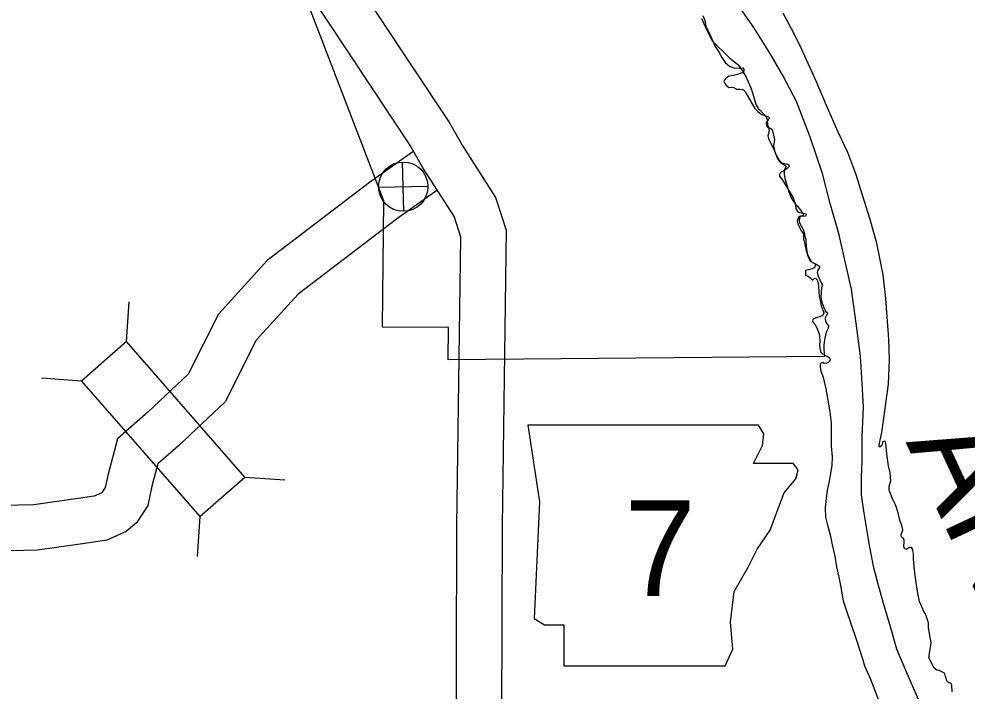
# Model space of a CAD drawing. Extents: x 1374139 to 1377472, y 1168351 to 1170484.
# Drawn here: x 1374476.3 to 1374538.9, y 1169887.5 to 1169931.9 of the extents above; entities that cross this region are included whole.
import ezdxf

# ---------------------------------------------------------------- set-up
doc = ezdxf.new("R2010")
doc.units = 0
doc.layers.add('Default', color=7, linetype='Continuous')

msp = doc.modelspace()

# ---------------------------------------------------------------- linework, layer by layer
at = {"layer": 'Default'}
for p, q in [((1374501.737, 1169919.19), (1374501.662, 1169922.445)), ((1374500.073, 1169920.78), (1374503.327, 1169920.855)), ((1374483.438, 1169910.588), (1374483.615, 1169913.222)), ((1374480.456, 1169907.983), (1374477.822, 1169908.16)), ((1374491.256, 1169901.643), (1374493.89, 1169901.466)), ((1374488.274, 1169899.037), (1374488.097, 1169896.403))]:
    msp.add_line(p, q, dxfattribs=at)
for points in [[(1374493.218, 1169942.434), (1374495.125, 1169939.557), (1374504.745, 1169925.023), (1374505.626, 1169923.496), (1374507.799, 1169920.103), (1374508.484, 1169917.936), (1374508.224, 1169898.406), (1374508.174, 1169879.499), (1374505.613, 1169874.104), (1374505.109, 1169872.854), (1374505.142, 1169872.731)], [(1374490.718, 1169940.777), (1374492.624, 1169937.9), (1374502.193, 1169923.444), (1374503.062, 1169921.937), (1374505.059, 1169918.82), (1374505.477, 1169917.493), (1374505.224, 1169898.43), (1374505.176, 1169880.179), (1374502.865, 1169875.309), (1374501.954, 1169873.05), (1374502.333, 1169871.618), (1374505.185, 1169861.709), (1374506.126, 1169859.571), (1374508.556, 1169845.287), (1374508.559, 1169844.819)], [(1374500.411, 1169919.886), (1374493.597, 1169937.636)], [(1374535.952, 1169886.402), (1374534.933, 1169888.704), (1374534.287, 1169890.283), (1374533.869, 1169891.759), (1374533.432, 1169893.235), (1374533.044, 1169894.571), (1374532.753, 1169895.655), (1374532.494, 1169897.01), (1374532.123, 1169899.258), (1374531.943, 1169900.471), (1374531.953, 1169901.664), (1374531.981, 1169902.695), (1374531.994, 1169904.298), (1374532.07, 1169906.252), (1374531.992, 1169907.825), (1374531.887, 1169909.62), (1374531.595, 1169911.796), (1374531.284, 1169914.043), (1374530.85, 1169915.961), (1374530.464, 1169917.637), (1374529.882, 1169919.696), (1374529.379, 1169921.684), (1374528.54, 1169924.155), (1374527.66, 1169926.437), (1374526.736, 1169928.198), (1374525.949, 1169929.567), (1374524.845, 1169931.319), (1374523.848, 1169932.73)], [(1374521.474, 1169932.121), (1374521.603, 1169931.782), (1374521.673, 1169931.423), (1374521.892, 1169930.985), (1374522.288, 1169930.062)], [(1374534.567, 1169897.795), (1374534.588, 1169897.915), (1374534.679, 1169898.135), (1374534.612, 1169898.466), (1374534.504, 1169898.727), (1374534.426, 1169898.968), (1374534.359, 1169899.28), (1374534.213, 1169899.752), (1374534.017, 1169900.164), (1374533.811, 1169900.657), (1374533.772, 1169900.777), (1374533.773, 1169900.807), (1374533.774, 1169901.038), (1374533.846, 1169901.248), (1374533.877, 1169901.358), (1374533.841, 1169901.909), (1374533.725, 1169902.391), (1374533.612, 1169903.163), (1374533.576, 1169903.655), (1374533.567, 1169903.765), (1374533.558, 1169903.865), (1374533.538, 1169903.945), (1374533.499, 1169903.986), (1374533.439, 1169904.016), (1374533.329, 1169903.967), (1374533.328, 1169903.897), (1374533.317, 1169903.797), (1374533.267, 1169903.697), (1374533.186, 1169903.628), (1374533.146, 1169903.628), (1374533.107, 1169903.648), (1374533.139, 1169903.909), (1374533.18, 1169904.079), (1374533.294, 1169904.589), (1374533.431, 1169905.539), (1374533.549, 1169906.49), (1374533.719, 1169907.781), (1374533.802, 1169909.384), (1374533.743, 1169910.747), (1374533.635, 1169912.221), (1374533.545, 1169913.434), (1374533.368, 1169914.998), (1374532.965, 1169917.086), (1374532.529, 1169918.642), (1374532.139, 1169919.848), (1374531.565, 1169921.666), (1374531.047, 1169923.063), (1374530.409, 1169924.421), (1374529.645, 1169926.18), (1374528.979, 1169927.749), (1374528.321, 1169929.197), (1374527.89, 1169930.122), (1374527.33, 1169931.229), (1374526.779, 1169932.265)], [(1374534.567, 1169897.795), (1374534.588, 1169897.915), (1374534.679, 1169898.135), (1374534.612, 1169898.466), (1374534.504, 1169898.727), (1374534.426, 1169898.968), (1374534.359, 1169899.28), (1374534.213, 1169899.752), (1374534.017, 1169900.164), (1374533.811, 1169900.657), (1374533.772, 1169900.777), (1374533.773, 1169900.807), (1374533.774, 1169901.038), (1374533.846, 1169901.248), (1374533.877, 1169901.358), (1374533.841, 1169901.909), (1374533.725, 1169902.391), (1374533.612, 1169903.163), (1374533.576, 1169903.655), (1374533.567, 1169903.765), (1374533.558, 1169903.865), (1374533.538, 1169903.945), (1374533.499, 1169903.986), (1374533.439, 1169904.016), (1374533.329, 1169903.967), (1374533.328, 1169903.897), (1374533.317, 1169903.797), (1374533.267, 1169903.697), (1374533.186, 1169903.628), (1374533.146, 1169903.628), (1374533.107, 1169903.648), (1374533.139, 1169903.909), (1374533.18, 1169904.079), (1374533.294, 1169904.589), (1374533.431, 1169905.539), (1374533.549, 1169906.49), (1374533.719, 1169907.781), (1374533.802, 1169909.384), (1374533.743, 1169910.747), (1374533.635, 1169912.221), (1374533.545, 1169913.434), (1374533.368, 1169914.998), (1374532.965, 1169917.086), (1374532.529, 1169918.642), (1374532.139, 1169919.848), (1374531.565, 1169921.666), (1374531.047, 1169923.063), (1374530.409, 1169924.421), (1374529.645, 1169926.18), (1374528.979, 1169927.749), (1374528.321, 1169929.197), (1374527.89, 1169930.122), (1374527.33, 1169931.229), (1374526.779, 1169932.265)], [(1374521.396, 1169931.918), (1374521.681, 1169931.304), (1374521.936, 1169930.751), (1374522.083, 1169930.449), (1374522.37, 1169930.166), (1374522.935, 1169929.631), (1374523.222, 1169929.338), (1374523.48, 1169929.126), (1374523.629, 1169929.024), (1374523.817, 1169928.872), (1374523.965, 1169928.671), (1374524.32, 1169928.087), (1374524.643, 1169927.353), (1374524.77, 1169926.951), (1374524.896, 1169926.489), (1374525.003, 1169926.198), (1374525.151, 1169925.946), (1374525.28, 1169925.855), (1374525.626, 1169925.461), (1374525.656, 1169925.421), (1374525.714, 1169925.24), (1374525.752, 1169924.919), (1374525.81, 1169924.728), (1374525.848, 1169924.497), (1374525.756, 1169924.178), (1374525.804, 1169923.987), (1374525.952, 1169923.715), (1374526.079, 1169923.464), (1374526.207, 1169923.192), (1374526.314, 1169922.901), (1374526.412, 1169922.659), (1374526.531, 1169922.468), (1374526.61, 1169922.397), (1374526.709, 1169922.346), (1374526.947, 1169922.184), (1374526.947, 1169922.114), (1374526.896, 1169921.984), (1374526.845, 1169921.834), (1374526.833, 1169921.644), (1374526.891, 1169921.363), (1374527.047, 1169920.851), (1374527.143, 1169920.479), (1374527.29, 1169920.117), (1374527.408, 1169919.896), (1374527.606, 1169919.624), (1374527.725, 1169919.523), (1374527.932, 1169919.26), (1374527.981, 1169919.17), (1374528.021, 1169919.099), (1374528.07, 1169919.049), (1374528.129, 1169918.958)], [(1374521.396, 1169931.918), (1374521.681, 1169931.304), (1374521.936, 1169930.751), (1374522.083, 1169930.449), (1374522.37, 1169930.166), (1374522.935, 1169929.631), (1374523.222, 1169929.338), (1374523.48, 1169929.126), (1374523.629, 1169929.024), (1374523.817, 1169928.872), (1374523.965, 1169928.671), (1374524.32, 1169928.087), (1374524.643, 1169927.353), (1374524.77, 1169926.951), (1374524.896, 1169926.489), (1374525.003, 1169926.198), (1374525.151, 1169925.946), (1374525.28, 1169925.855), (1374525.626, 1169925.461), (1374525.656, 1169925.421), (1374525.714, 1169925.24), (1374525.752, 1169924.919), (1374525.81, 1169924.728), (1374525.848, 1169924.497), (1374525.756, 1169924.178), (1374525.804, 1169923.987), (1374525.952, 1169923.715), (1374526.079, 1169923.464), (1374526.207, 1169923.192), (1374526.314, 1169922.901), (1374526.412, 1169922.659), (1374526.531, 1169922.468), (1374526.61, 1169922.397), (1374526.709, 1169922.346), (1374526.947, 1169922.184), (1374526.947, 1169922.114), (1374526.896, 1169921.984), (1374526.845, 1169921.834), (1374526.833, 1169921.644), (1374526.891, 1169921.363), (1374527.047, 1169920.851), (1374527.143, 1169920.479), (1374527.29, 1169920.117), (1374527.408, 1169919.896), (1374527.606, 1169919.624), (1374527.725, 1169919.523), (1374527.932, 1169919.26), (1374527.981, 1169919.17), (1374528.021, 1169919.099), (1374528.07, 1169919.049), (1374528.129, 1169918.958)], [(1374522.288, 1169930.062), (1374522.544, 1169929.68), (1374522.739, 1169929.34), (1374522.958, 1169929.011), (1374523.237, 1169928.782), (1374523.516, 1169928.662), (1374523.875, 1169928.642), (1374524.104, 1169928.662), (1374524.184, 1169928.582), (1374524.174, 1169928.463), (1374524.064, 1169928.333), (1374523.805, 1169928.243), (1374523.496, 1169928.154), (1374523.187, 1169928.124), (1374522.968, 1169927.934), (1374522.898, 1169927.845), (1374522.859, 1169927.765), (1374522.938, 1169927.605), (1374523.038, 1169927.496), (1374523.187, 1169927.376), (1374523.436, 1169927.386), (1374523.566, 1169927.346), (1374523.705, 1169927.266), (1374523.925, 1169927.246), (1374524.084, 1169927.236), (1374524.164, 1169927.207), (1374524.273, 1169927.097), (1374524.423, 1169926.808), (1374524.901, 1169925.98), (1374525.13, 1169925.751), (1374525.379, 1169925.582), (1374525.678, 1169925.482), (1374525.817, 1169925.422), (1374525.847, 1169925.332), (1374525.777, 1169925.213), (1374525.658, 1169925.053), (1374525.678, 1169924.864), (1374525.738, 1169924.744), (1374525.827, 1169924.724), (1374525.967, 1169924.664), (1374526.066, 1169924.495), (1374526.206, 1169923.927), (1374526.146, 1169923.488), (1374526.256, 1169923.039), (1374526.515, 1169922.561), (1374526.684, 1169922.391), (1374527.072, 1169922.312), (1374527.162, 1169922.262), (1374527.172, 1169922.142), (1374527.023, 1169921.993), (1374526.823, 1169921.873), (1374526.604, 1169921.763), (1374526.544, 1169921.624), (1374526.535, 1169921.504), (1374526.774, 1169921.185), (1374527.431, 1169920.079), (1374527.6, 1169919.62), (1374527.62, 1169919.381), (1374527.74, 1169919.151), (1374527.85, 1169919.112), (1374528.109, 1169919.072), (1374528.278, 1169919.022), (1374528.288, 1169918.952), (1374528.258, 1169918.862), (1374528.138, 1169918.842), (1374527.899, 1169918.872), (1374527.78, 1169918.773), (1374527.71, 1169918.563), (1374527.74, 1169918.364), (1374527.909, 1169918.025), (1374527.969, 1169917.895), (1374528.118, 1169917.706), (1374528.128, 1169917.367), (1374528.288, 1169916.609), (1374528.397, 1169916.24), (1374528.547, 1169915.951), (1374528.766, 1169915.792), (1374528.945, 1169915.702), (1374529.174, 1169915.563), (1374529.184, 1169915.473), (1374529.045, 1169915.253)], [(1374502.323, 1169923.12), (1374499.47, 1169921.09), (1374492.725, 1169915.946), (1374489.505, 1169912.398), (1374487.513, 1169908.434), (1374484.848, 1169905.924), (1374482.836, 1169904.166), (1374482.201, 1169901.734), (1374482.025, 1169900.942), (1374481.813, 1169900.617), (1374481.804, 1169900.609), (1374481.29, 1169900.381), (1374479.932, 1169900.176), (1374477.32, 1169899.798), (1374473.2, 1169899.708)], [(1374503.915, 1169920.57), (1374501.25, 1169918.675), (1374494.762, 1169913.727), (1374492.002, 1169910.685), (1374489.955, 1169906.613), (1374486.864, 1169903.702), (1374485.506, 1169902.514), (1374485.117, 1169901.028), (1374484.835, 1169899.762), (1374484.091, 1169898.616), (1374483.418, 1169898.042), (1374482.137, 1169897.475), (1374480.371, 1169897.208), (1374477.569, 1169896.803), (1374473.839, 1169896.721)], [(1374500.339, 1169911.538), (1374500.411, 1169919.886)], [(1374528.129, 1169918.958), (1374528.099, 1169918.908), (1374527.969, 1169918.879), (1374527.888, 1169918.8), (1374527.858, 1169918.71), (1374527.837, 1169918.61), (1374527.856, 1169918.439), (1374528.062, 1169918.077), (1374528.131, 1169917.876), (1374528.179, 1169917.675), (1374528.208, 1169917.555), (1374528.237, 1169917.454), (1374528.266, 1169917.344), (1374528.275, 1169917.224), (1374528.292, 1169916.903), (1374528.311, 1169916.682), (1374528.358, 1169916.401), (1374528.427, 1169916.261), (1374528.506, 1169916.1), (1374528.614, 1169915.888), (1374528.673, 1169915.848), (1374528.743, 1169915.787), (1374528.842, 1169915.756), (1374528.881, 1169915.666), (1374528.891, 1169915.616), (1374528.87, 1169915.516), (1374528.83, 1169915.456), (1374528.69, 1169915.397), (1374528.249, 1169915.28), (1374528.247, 1169914.969), (1374528.356, 1169914.939), (1374528.426, 1169914.908), (1374528.535, 1169914.817), (1374528.575, 1169914.766), (1374528.684, 1169914.675), (1374528.734, 1169914.675), (1374528.784, 1169914.705), (1374528.834, 1169914.744), (1374528.904, 1169914.774), (1374528.944, 1169914.743), (1374529.023, 1169914.663), (1374529.052, 1169914.582), (1374529.091, 1169914.472), (1374529.119, 1169914.201), (1374529.127, 1169913.94), (1374529.164, 1169913.559), (1374529.212, 1169913.298), (1374529.289, 1169912.957), (1374529.367, 1169912.726), (1374529.406, 1169912.636), (1374529.455, 1169912.525), (1374529.455, 1169912.475), (1374529.424, 1169912.355), (1374529.343, 1169912.285), (1374528.853, 1169912.119), (1374528.753, 1169912.07), (1374528.712, 1169911.97), (1374528.751, 1169911.839), (1374528.87, 1169911.728), (1374528.988, 1169911.537), (1374529.164, 1169911.105), (1374529.183, 1169910.934), (1374529.2, 1169910.603), (1374529.178, 1169910.383), (1374529.196, 1169910.162), (1374529.235, 1169909.962), (1374529.254, 1169909.891), (1374529.393, 1169909.75), (1374529.562, 1169909.659), (1374529.731, 1169909.597), (1374529.84, 1169909.516), (1374529.869, 1169909.436), (1374529.858, 1169909.335), (1374529.788, 1169909.256), (1374529.718, 1169909.186), (1374529.657, 1169909.167), (1374529.478, 1169909.148), (1374529.388, 1169909.199), (1374529.248, 1169909.15), (1374529.228, 1169909.09), (1374529.217, 1169909.04), (1374529.226, 1169908.92), (1374529.264, 1169908.629), (1374529.42, 1169908.237), (1374529.604, 1169907.474), (1374529.813, 1169906.22), (1374529.89, 1169905.778), (1374529.945, 1169905.207), (1374529.953, 1169903.674), (1374530.007, 1169902.972), (1374529.982, 1169902.401), (1374529.887, 1169901.76), (1374529.804, 1169901.37), (1374529.68, 1169900.76), (1374529.616, 1169900.25), (1374529.551, 1169899.609), (1374529.576, 1169898.987), (1374529.682, 1169898.546), (1374529.876, 1169897.833), (1374530.02, 1169897.17), (1374530.184, 1169896.417)], [(1374528.129, 1169918.958), (1374528.099, 1169918.908), (1374527.969, 1169918.879), (1374527.888, 1169918.8), (1374527.858, 1169918.71), (1374527.837, 1169918.61), (1374527.856, 1169918.439), (1374528.062, 1169918.077), (1374528.131, 1169917.876), (1374528.179, 1169917.675), (1374528.208, 1169917.555), (1374528.237, 1169917.454), (1374528.266, 1169917.344), (1374528.275, 1169917.224), (1374528.292, 1169916.903), (1374528.311, 1169916.682), (1374528.358, 1169916.401), (1374528.427, 1169916.261), (1374528.506, 1169916.1), (1374528.614, 1169915.888), (1374528.673, 1169915.848), (1374528.743, 1169915.787), (1374528.842, 1169915.756), (1374528.881, 1169915.666), (1374528.891, 1169915.616), (1374528.87, 1169915.516), (1374528.83, 1169915.456), (1374528.69, 1169915.397), (1374528.249, 1169915.28), (1374528.247, 1169914.969), (1374528.356, 1169914.939), (1374528.426, 1169914.908), (1374528.535, 1169914.817), (1374528.575, 1169914.766), (1374528.684, 1169914.675), (1374528.734, 1169914.675), (1374528.784, 1169914.705), (1374528.834, 1169914.744), (1374528.904, 1169914.774), (1374528.944, 1169914.743), (1374529.023, 1169914.663), (1374529.052, 1169914.582), (1374529.091, 1169914.472), (1374529.119, 1169914.201), (1374529.127, 1169913.94), (1374529.164, 1169913.559), (1374529.212, 1169913.298), (1374529.289, 1169912.957), (1374529.367, 1169912.726), (1374529.406, 1169912.636), (1374529.455, 1169912.525), (1374529.455, 1169912.475), (1374529.424, 1169912.355), (1374529.343, 1169912.285), (1374528.853, 1169912.119), (1374528.753, 1169912.07), (1374528.712, 1169911.97), (1374528.751, 1169911.839), (1374528.87, 1169911.728), (1374528.988, 1169911.537), (1374529.164, 1169911.105), (1374529.183, 1169910.934), (1374529.2, 1169910.603), (1374529.178, 1169910.383), (1374529.196, 1169910.162), (1374529.235, 1169909.962), (1374529.254, 1169909.891), (1374529.393, 1169909.75), (1374529.562, 1169909.659), (1374529.731, 1169909.597), (1374529.84, 1169909.516), (1374529.869, 1169909.436), (1374529.858, 1169909.335), (1374529.788, 1169909.256), (1374529.718, 1169909.186), (1374529.657, 1169909.167), (1374529.478, 1169909.148), (1374529.388, 1169909.199), (1374529.248, 1169909.15), (1374529.228, 1169909.09), (1374529.217, 1169909.04), (1374529.226, 1169908.92), (1374529.264, 1169908.629), (1374529.42, 1169908.237), (1374529.604, 1169907.474), (1374529.813, 1169906.22), (1374529.89, 1169905.778), (1374529.945, 1169905.207), (1374529.953, 1169903.674), (1374530.007, 1169902.972), (1374529.982, 1169902.401), (1374529.887, 1169901.76), (1374529.804, 1169901.37), (1374529.68, 1169900.76), (1374529.616, 1169900.25), (1374529.551, 1169899.609), (1374529.576, 1169898.987), (1374529.682, 1169898.546), (1374529.876, 1169897.833), (1374530.02, 1169897.17), (1374530.184, 1169896.417)], [(1374529.045, 1169915.253), (1374529.025, 1169915.154), (1374529.095, 1169914.934), (1374529.234, 1169914.546), (1374529.364, 1169914.316), (1374529.314, 1169914.137), (1374529.264, 1169913.509), (1374529.324, 1169913.19), (1374529.453, 1169912.841), (1374529.573, 1169912.592), (1374529.702, 1169912.492), (1374529.692, 1169912.392), (1374529.583, 1169912.233), (1374529.553, 1169912.123), (1374529.563, 1169911.904), (1374529.643, 1169911.794), (1374529.762, 1169911.635), (1374529.752, 1169911.475), (1374529.623, 1169911.206), (1374529.523, 1169910.817), (1374529.493, 1169910.538), (1374529.463, 1169910.339), (1374529.453, 1169910.06), (1374529.501, 1169909.606)], [(1374504.688, 1169911.507), (1374500.339, 1169911.538)], [(1374504.675, 1169909.389), (1374504.688, 1169911.507)], [(1374529.501, 1169909.606), (1374504.675, 1169909.389)], [(1374537.937, 1169887.448), (1374537.928, 1169887.568), (1374537.928, 1169887.618), (1374537.919, 1169887.728), (1374537.91, 1169887.849), (1374537.901, 1169887.899), (1374537.862, 1169887.979), (1374537.802, 1169888.02), (1374537.722, 1169888.051), (1374537.603, 1169888.142), (1374537.496, 1169888.463), (1374537.448, 1169888.644), (1374537.418, 1169888.694), (1374537.209, 1169888.806), (1374537.07, 1169888.877), (1374536.911, 1169888.889), (1374536.752, 1169889.03), (1374536.624, 1169889.242), (1374536.398, 1169889.694), (1374536.546, 1169890.695), (1374536.374, 1169891.679), (1374536.367, 1169892.019), (1374536.172, 1169892.602), (1374536.093, 1169892.723), (1374535.779, 1169893.417), (1374535.635, 1169894.089), (1374535.541, 1169894.841), (1374535.447, 1169895.493), (1374535.391, 1169895.995), (1374535.383, 1169896.225), (1374535.384, 1169896.376), (1374535.376, 1169896.586), (1374535.337, 1169896.777), (1374535.328, 1169896.857), (1374535.249, 1169896.988), (1374535.209, 1169896.998), (1374535.099, 1169896.989), (1374535.069, 1169896.959), (1374534.929, 1169896.88), (1374534.879, 1169896.871), (1374534.779, 1169896.932), (1374534.74, 1169897.022), (1374534.751, 1169897.142), (1374534.772, 1169897.292), (1374534.773, 1169897.393), (1374534.774, 1169897.483), (1374534.725, 1169897.583), (1374534.655, 1169897.634), (1374534.586, 1169897.695), (1374534.576, 1169897.735), (1374534.567, 1169897.795)], [(1374537.937, 1169887.448), (1374537.928, 1169887.568), (1374537.928, 1169887.618), (1374537.919, 1169887.728), (1374537.91, 1169887.849), (1374537.901, 1169887.899), (1374537.862, 1169887.979), (1374537.802, 1169888.02), (1374537.722, 1169888.051), (1374537.603, 1169888.142), (1374537.496, 1169888.463), (1374537.448, 1169888.644), (1374537.418, 1169888.694), (1374537.209, 1169888.806), (1374537.07, 1169888.877), (1374536.911, 1169888.889), (1374536.752, 1169889.03), (1374536.624, 1169889.242), (1374536.398, 1169889.694), (1374536.546, 1169890.695), (1374536.374, 1169891.679), (1374536.367, 1169892.019), (1374536.172, 1169892.602), (1374536.093, 1169892.723), (1374535.779, 1169893.417), (1374535.635, 1169894.089), (1374535.541, 1169894.841), (1374535.447, 1169895.493), (1374535.391, 1169895.995), (1374535.383, 1169896.225), (1374535.384, 1169896.376), (1374535.376, 1169896.586), (1374535.337, 1169896.777), (1374535.328, 1169896.857), (1374535.249, 1169896.988), (1374535.209, 1169896.998), (1374535.099, 1169896.989), (1374535.069, 1169896.959), (1374534.929, 1169896.88), (1374534.879, 1169896.871), (1374534.779, 1169896.932), (1374534.74, 1169897.022), (1374534.751, 1169897.142), (1374534.772, 1169897.292), (1374534.773, 1169897.393), (1374534.774, 1169897.483), (1374534.725, 1169897.583), (1374534.655, 1169897.634), (1374534.586, 1169897.695), (1374534.576, 1169897.735), (1374534.567, 1169897.795)], [(1374530.184, 1169896.417), (1374530.288, 1169895.715), (1374530.481, 1169894.922), (1374530.557, 1169894.481), (1374530.739, 1169893.467), (1374530.934, 1169892.875), (1374531.236, 1169891.98), (1374531.626, 1169890.865), (1374532.016, 1169889.639), (1374532.152, 1169889.177), (1374532.534, 1169888.283), (1374532.827, 1169887.549), (1374533.238, 1169886.443)], [(1374530.184, 1169896.417), (1374530.288, 1169895.715), (1374530.481, 1169894.922), (1374530.557, 1169894.481), (1374530.739, 1169893.467), (1374530.934, 1169892.875), (1374531.236, 1169891.98), (1374531.626, 1169890.865), (1374532.016, 1169889.639), (1374532.152, 1169889.177), (1374532.534, 1169888.283), (1374532.827, 1169887.549), (1374533.238, 1169886.443)]]:
    msp.add_lwpolyline(points, dxfattribs=at)
for points in [[(1374480.456, 1169907.983), (1374488.274, 1169899.037), (1374491.256, 1169901.643), (1374483.438, 1169910.588)], [(1374509.926, 1169905.078), (1374510.687, 1169900.003), (1374510.349, 1169892.305), (1374511.026, 1169891.882), (1374512.295, 1169891.882), (1374512.295, 1169889.175), (1374522.953, 1169889.175), (1374523.46, 1169890.275), (1374523.291, 1169892.051), (1374523.545, 1169894.081), (1374524.476, 1169895.688), (1374525.068, 1169896.873), (1374525.914, 1169898.142), (1374526.421, 1169899.495), (1374526.844, 1169900.595), (1374527.605, 1169901.525), (1374527.775, 1169902.117), (1374527.436, 1169902.54), (1374524.814, 1169902.54), (1374525.406, 1169903.724), (1374525.491, 1169904.486), (1374525.14, 1169905.07)]]:
    msp.add_lwpolyline(points, close=True, dxfattribs=at)
msp.add_circle((1374501.7, 1169920.817), 1.628, dxfattribs=at)

# ---------------------------------------------------------------- texts
msp.add_text('ARKANSAS', height=6.336, rotation=295, dxfattribs=at).set_placement((1374534.849, 1169903.949))
msp.add_text('7', height=6.336, dxfattribs=at).set_placement((1374516.306, 1169893.778))

doc.saveas('drawing.dxf')
